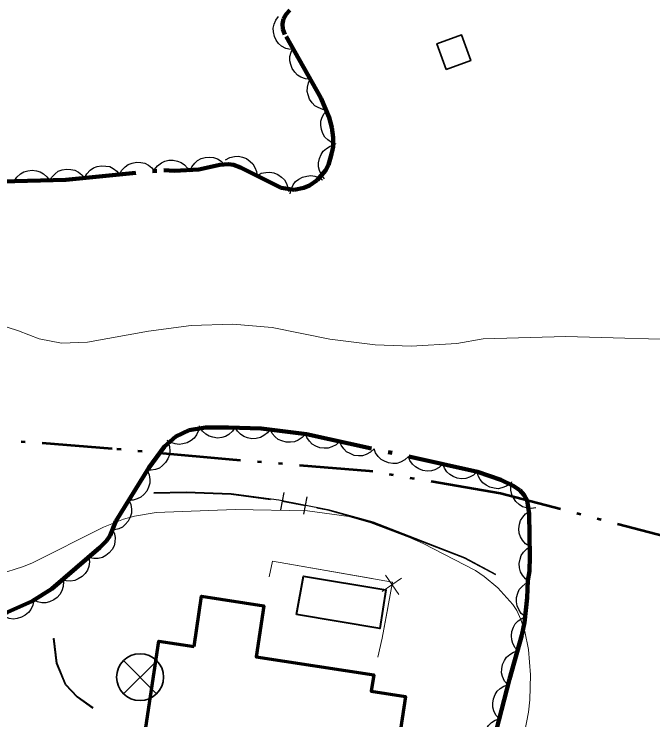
# Model space of a CAD drawing. Extents: x 386081 to 389416, y 5130568 to 5134082.
# Drawn here: x 387717.4 to 387771.9, y 5132312.1 to 5132372.2 of the extents above; entities that cross this region are included whole.
import ezdxf

# ---------------------------------------------------------------- set-up
doc = ezdxf.new("R2010")
doc.units = 0
doc.header["$LTSCALE"] = 1.2
doc.linetypes.add('DASH_DOUBLE_DOT', pattern=[9.2, 5, -1.2, 0.3, -1.2, 0.3, -1.2])
doc.linetypes.add('DOT_DASHED', pattern=[7.7, 5, -1.2, 0.3, -1.2])
for name, color, linetype, lineweight in [('2', 7, 'Continuous', 13), ('31', 7, 'Continuous', 70), ('34', 7, 'Continuous', 35), ('37', 7, 'Continuous', 13), ('38', 7, 'Continuous', 40), ('4', 7, 'DASH_DOUBLE_DOT', 53), ('44', 7, 'Continuous', 25)]:
    doc.layers.add(name, color=color, linetype=linetype, lineweight=lineweight)

msp = doc.modelspace()

# ---------------------------------------------------------------- linework, layer by layer
at = {"layer": '2'}
for points in [[(387776.53, 5132344.42), (387764.46, 5132344.76), (387757.42, 5132344.57), (387755.15, 5132344.17), (387751.26, 5132343.92), (387748.21, 5132344.05), (387744.34, 5132344.54), (387739.41, 5132345.53), (387736.06, 5132345.8), (387732.53, 5132345.69), (387728.87, 5132345.22), (387723.67, 5132344.26), (387721.46, 5132344.19), (387719.57, 5132344.55), (387717.81, 5132345.25), (387712.41, 5132346.98)], [(387716.16, 5132324.49), (387718.14, 5132325.12), (387718.94, 5132325.44), (387725.03, 5132328.5), (387726.76, 5132329.17), (387727.68, 5132329.43), (387729.54, 5132329.74), (387736.27, 5132330.01), (387742.42, 5132329.88), (387745.96, 5132329.4), (387747.83, 5132328.87), (387751.14, 5132327.62), (387752.28, 5132327.11), (387756.76, 5132324.79), (387757.48, 5132324.3), (387758.65, 5132323.32), (387759.93, 5132321.9), (387760.29, 5132321.38), (387760.63, 5132320.62), (387760.96, 5132319.59), (387761.27, 5132318.07), (387761.45, 5132315.9), (387761.38, 5132313.78), (387761.26, 5132312.71), (387760.73, 5132309.94)]]:
    msp.add_lwpolyline(points, dxfattribs=at)
at = {"layer": '31', "lineweight": 35}
msp.add_lwpolyline([(387754.24, 5132367.53), (387753.46, 5132369.72), (387755.57, 5132370.47), (387756.35, 5132368.28)], close=True, dxfattribs=at)
at = {"layer": '31'}
msp.add_lwpolyline([(387732.76, 5132318.32), (387733.41, 5132322.61), (387738.71, 5132321.8), (387738.05, 5132317.44), (387748.08, 5132315.92), (387747.87, 5132314.51), (387750.78, 5132314.07), (387749.73, 5132307.12), (387746.69, 5132307.58), (387746.52, 5132306.46), (387735.54, 5132308.13), (387735.15, 5132305.61), (387727.94, 5132306.7), (387729.77, 5132318.77)], close=True, dxfattribs=at)
at = {"layer": '34'}
for p, q in [((387729.58, 5132317.11), (387726.74, 5132314.29)), ((387726.75, 5132317.12), (387729.57, 5132314.28))]:
    msp.add_line(p, q, dxfattribs=at)
msp.add_circle((387728.16, 5132315.711), 2, dxfattribs=at)
at = {"layer": '37', "lineweight": 25}
for p, q in [((387740.42, 5132331.46), (387740.13, 5132329.99)), ((387742.38, 5132331.08), (387742.09, 5132329.6)), ((387740.28, 5132330.72), (387742.24, 5132330.34))]:
    msp.add_line(p, q, dxfattribs=at)
at = {"layer": '37'}
for p, q in [((387749.07, 5132324.41), (387750.21, 5132322.77)), ((387748.81, 5132323.02), (387750.46, 5132324.16))]:
    msp.add_line(p, q, dxfattribs=at)
at = {"layer": '37', "lineweight": 25}
for points in [[(387729.33, 5132331.45), (387732.09, 5132331.51), (387735.93, 5132331.37), (387739.98, 5132330.83), (387744.16, 5132330.01), (387747.99, 5132328.94), (387755.82, 5132325.92), (387758.47, 5132324.5)], [(387729.33, 5132331.4), (387732.09, 5132331.46), (387735.93, 5132331.32), (387739.29, 5132330.87)], [(387743.22, 5132330.14), (387744.15, 5132329.97), (387747.98, 5132328.9), (387752.7, 5132327.07)], [(387752.7, 5132327.07), (387755.8, 5132325.88), (387758.45, 5132324.46)], [(387724.13, 5132313.05), (387722.81, 5132314), (387721.8, 5132315.04), (387721.05, 5132316.88), (387720.79, 5132319.01)], [(387724.16, 5132313.09), (387722.84, 5132314.03), (387721.84, 5132315.07), (387721.09, 5132316.89), (387720.84, 5132319.02)]]:
    msp.add_lwpolyline(points, dxfattribs=at)
at = {"layer": '37'}
for points in [[(387739.17, 5132324.25), (387739.46, 5132325.61), (387749.68, 5132323.82), (387748.81, 5132319.04), (387748.43, 5132317.4)], [(387739.17, 5132324.25), (387739.46, 5132325.61), (387747.94, 5132324.12)], [(387749.28, 5132321.62), (387748.81, 5132319.04), (387748.43, 5132317.4)]]:
    msp.add_lwpolyline(points, dxfattribs=at)
at = {"layer": '38'}
msp.add_lwpolyline([(387741.5, 5132321.05), (387742.08, 5132324.33), (387749.12, 5132323.16), (387748.6, 5132319.86)], close=True, dxfattribs=at)
at = {"layer": '4'}
msp.add_lwpolyline([(387774.67, 5132327.23), (387758.88, 5132331.38), (387747.73, 5132333.28), (387735.75, 5132334.26), (387725.79, 5132335.18), (387713.37, 5132336.15), (387703.4, 5132336.25), (387687.88, 5132335.42), (387668.91, 5132333.36), (387656.61, 5132333.09), (387638.7, 5132333.23), (387630.05, 5132334.74), (387612.04, 5132336.23), (387601.38, 5132339.86)], dxfattribs=at)
at = {"layer": '44', "linetype": 'DOT_DASHED', "lineweight": 90}
for points in [[(387716.42, 5132357.97), (387721.82, 5132358.12), (387730.18, 5132358.94), (387731.1, 5132358.88), (387733.17, 5132359), (387734.95, 5132359.38), (387735.69, 5132359.45), (387736.12, 5132359.4), (387736.73, 5132359.17), (387740.19, 5132357.42), (387741.31, 5132357.25), (387742.11, 5132357.42), (387742.6, 5132357.63), (387743.26, 5132358.09), (387743.97, 5132358.9), (387744.22, 5132359.38), (387744.51, 5132360.41), (387744.61, 5132360.92), (387744.62, 5132361.73), (387744.5, 5132362.57), (387744.27, 5132363.42), (387743.56, 5132365.12), (387740.51, 5132370.51), (387740.34, 5132370.97), (387740.31, 5132371.42), (387740.4, 5132371.84), (387740.61, 5132372.23), (387740.94, 5132372.59)], [(387758.28, 5132310.26), (387759.64, 5132315.55), (387760.71, 5132319.3), (387760.92, 5132320.37), (387761.16, 5132322.46), (387761.22, 5132323.96), (387761.37, 5132324.76), (387761.4, 5132326.01), (387761.32, 5132329.63), (387761.15, 5132330.76), (387760.91, 5132331.23), (387760.52, 5132331.65), (387759.96, 5132332.03), (387758.9, 5132332.53), (387756.92, 5132333.22), (387742.34, 5132336.44), (387738.48, 5132336.91), (387735.69, 5132337.01), (387733.74, 5132336.99), (387732.36, 5132336.76), (387731.2, 5132336.23), (387730.23, 5132335.38), (387728.91, 5132333.57), (387726.09, 5132329.01), (387725.62, 5132327.8), (387725.29, 5132327.34), (387724.73, 5132326.76)], [(387724.73, 5132326.76), (387720.63, 5132323.24), (387718.95, 5132322.19), (387716.87, 5132321.26), (387714.61, 5132320.49), (387712.35, 5132319.97), (387711.26, 5132319.78), (387709.2, 5132319.68), (387707.53, 5132319.88), (387701.6, 5132321.47), (387700.24, 5132321.61), (387699, 5132321.46), (387698.16, 5132321.18), (387697.38, 5132320.79), (387696.89, 5132320.48), (387695.8, 5132319.54), (387694.25, 5132318.09), (387693.77, 5132317.51), (387691.84, 5132314.74), (387690.92, 5132313.62), (387690.49, 5132313.28), (387688.79, 5132312.36), (387686.97, 5132311.72)]]:
    msp.add_lwpolyline(points, dxfattribs=at)
at = {"layer": '44'}
for points in [[(387740.99, 5132369.22), (387740.58, 5132369.31), (387740.23, 5132369.52), (387739.97, 5132369.73), (387739.77, 5132370.01), (387739.61, 5132370.35), (387739.54, 5132370.73), (387739.52, 5132371.05), (387739.6, 5132371.39), (387739.74, 5132371.74), (387739.95, 5132372.03)], [(387742.67, 5132366.7), (387742.25, 5132366.73), (387741.87, 5132366.88), (387741.58, 5132367.04), (387741.34, 5132367.29), (387741.13, 5132367.6), (387741, 5132367.96), (387740.92, 5132368.27), (387740.94, 5132368.63), (387741.03, 5132368.99), (387741.19, 5132369.31)], [(387744.14, 5132364.09), (387743.73, 5132364.12), (387743.35, 5132364.27), (387743.06, 5132364.43), (387742.82, 5132364.68), (387742.61, 5132364.99), (387742.48, 5132365.35), (387742.4, 5132365.66), (387742.42, 5132366.01), (387742.51, 5132366.38), (387742.67, 5132366.7)], [(387744.88, 5132361.16), (387744.49, 5132361.29), (387744.16, 5132361.53), (387743.92, 5132361.76), (387743.74, 5132362.06), (387743.62, 5132362.41), (387743.58, 5132362.79), (387743.58, 5132363.12), (387743.69, 5132363.45), (387743.86, 5132363.78), (387744.1, 5132364.05)], [(387743.89, 5132358.21), (387743.62, 5132358.53), (387743.46, 5132358.9), (387743.37, 5132359.22), (387743.38, 5132359.57), (387743.45, 5132359.93), (387743.61, 5132360.28), (387743.78, 5132360.56), (387744.05, 5132360.79), (387744.36, 5132360.98), (387744.7, 5132361.1)], [(387732.4, 5132358.84), (387732.56, 5132359.22), (387732.82, 5132359.54), (387733.06, 5132359.77), (387733.37, 5132359.93), (387733.72, 5132360.03), (387734.11, 5132360.05), (387734.43, 5132360.03), (387734.76, 5132359.9), (387735.08, 5132359.71), (387735.34, 5132359.46)], [(387735.45, 5132359.82), (387735.82, 5132360.02), (387736.21, 5132360.11), (387736.54, 5132360.13), (387736.89, 5132360.06), (387737.23, 5132359.92), (387737.54, 5132359.69), (387737.78, 5132359.47), (387737.95, 5132359.17), (387738.08, 5132358.82), (387738.13, 5132358.46)], [(387723.42, 5132358.28), (387723.62, 5132358.64), (387723.91, 5132358.93), (387724.18, 5132359.13), (387724.51, 5132359.25), (387724.87, 5132359.32), (387725.25, 5132359.29), (387725.57, 5132359.24), (387725.88, 5132359.07), (387726.18, 5132358.85), (387726.41, 5132358.57)], [(387726.41, 5132358.57), (387726.61, 5132358.94), (387726.9, 5132359.22), (387727.16, 5132359.42), (387727.49, 5132359.54), (387727.85, 5132359.61), (387728.24, 5132359.59), (387728.56, 5132359.53), (387728.87, 5132359.36), (387729.17, 5132359.14), (387729.4, 5132358.86)], [(387729.39, 5132358.99), (387729.65, 5132359.32), (387729.98, 5132359.56), (387730.27, 5132359.71), (387730.62, 5132359.78), (387730.99, 5132359.79), (387731.36, 5132359.7), (387731.67, 5132359.59), (387731.95, 5132359.38), (387732.2, 5132359.11), (387732.39, 5132358.8)], [(387717.43, 5132358), (387717.66, 5132358.35), (387717.97, 5132358.62), (387718.24, 5132358.79), (387718.58, 5132358.89), (387718.95, 5132358.94), (387719.33, 5132358.88), (387719.64, 5132358.8), (387719.94, 5132358.62), (387720.22, 5132358.37), (387720.43, 5132358.08)], [(387720.44, 5132357.98), (387720.64, 5132358.35), (387720.93, 5132358.64), (387721.19, 5132358.84), (387721.52, 5132358.96), (387721.88, 5132359.03), (387722.27, 5132359), (387722.59, 5132358.94), (387722.9, 5132358.78), (387723.19, 5132358.55), (387723.42, 5132358.28)], [(387738.13, 5132358.46), (387738.49, 5132358.67), (387738.89, 5132358.75), (387739.22, 5132358.78), (387739.56, 5132358.7), (387739.91, 5132358.57), (387740.22, 5132358.34), (387740.46, 5132358.12), (387740.63, 5132357.81), (387740.76, 5132357.47), (387740.81, 5132357.11)], [(387740.95, 5132356.92), (387741.03, 5132357.33), (387741.22, 5132357.69), (387741.41, 5132357.96), (387741.69, 5132358.18), (387742.01, 5132358.35), (387742.39, 5132358.44), (387742.71, 5132358.49), (387743.06, 5132358.42), (387743.41, 5132358.3), (387743.71, 5132358.11)], [(387733.21, 5132337.15), (387733.14, 5132336.74), (387732.96, 5132336.37), (387732.78, 5132336.1), (387732.51, 5132335.88), (387732.18, 5132335.69), (387731.81, 5132335.6), (387731.49, 5132335.55), (387731.14, 5132335.6), (387730.79, 5132335.72), (387730.48, 5132335.9)], [(387736.28, 5132337.02), (387736.05, 5132336.67), (387735.73, 5132336.41), (387735.45, 5132336.23), (387735.12, 5132336.14), (387734.75, 5132336.1), (387734.37, 5132336.16), (387734.05, 5132336.25), (387733.76, 5132336.44), (387733.48, 5132336.69), (387733.28, 5132336.99)], [(387739.28, 5132336.88), (387739.03, 5132336.54), (387738.7, 5132336.3), (387738.42, 5132336.14), (387738.07, 5132336.06), (387737.7, 5132336.04), (387737.33, 5132336.12), (387737.02, 5132336.22), (387736.73, 5132336.42), (387736.47, 5132336.68), (387736.28, 5132336.99)], [(387742.25, 5132336.45), (387741.97, 5132336.14), (387741.63, 5132335.92), (387741.33, 5132335.78), (387740.98, 5132335.74), (387740.61, 5132335.75), (387740.24, 5132335.86), (387739.94, 5132335.98), (387739.67, 5132336.21), (387739.43, 5132336.49), (387739.27, 5132336.81)], [(387745.18, 5132335.81), (387744.88, 5132335.53), (387744.51, 5132335.34), (387744.2, 5132335.24), (387743.85, 5132335.22), (387743.48, 5132335.27), (387743.13, 5132335.41), (387742.84, 5132335.57), (387742.59, 5132335.82), (387742.38, 5132336.13), (387742.25, 5132336.46)], [(387730.53, 5132335.79), (387730.67, 5132335.39), (387730.69, 5132334.99), (387730.66, 5132334.66), (387730.53, 5132334.33), (387730.34, 5132334.01), (387730.07, 5132333.75), (387729.81, 5132333.54), (387729.48, 5132333.42), (387729.12, 5132333.35), (387728.76, 5132333.36)], [(387748.11, 5132335.17), (387747.81, 5132334.88), (387747.44, 5132334.7), (387747.13, 5132334.59), (387746.78, 5132334.58), (387746.41, 5132334.62), (387746.06, 5132334.77), (387745.77, 5132334.92), (387745.52, 5132335.17), (387745.31, 5132335.48), (387745.18, 5132335.81)], [(387751.04, 5132334.52), (387750.74, 5132334.23), (387750.37, 5132334.05), (387750.06, 5132333.94), (387749.71, 5132333.93), (387749.34, 5132333.98), (387748.99, 5132334.12), (387748.7, 5132334.27), (387748.45, 5132334.53), (387748.24, 5132334.83), (387748.11, 5132335.17)], [(387753.97, 5132333.87), (387753.66, 5132333.58), (387753.3, 5132333.4), (387752.99, 5132333.3), (387752.64, 5132333.28), (387752.27, 5132333.33), (387751.92, 5132333.47), (387751.63, 5132333.63), (387751.38, 5132333.88), (387751.17, 5132334.18), (387751.04, 5132334.52)], [(387728.77, 5132333.35), (387728.95, 5132332.97), (387729, 5132332.57), (387729, 5132332.24), (387728.89, 5132331.9), (387728.73, 5132331.57), (387728.47, 5132331.28), (387728.23, 5132331.06), (387727.91, 5132330.91), (387727.56, 5132330.81), (387727.2, 5132330.8)], [(387756.9, 5132333.23), (387756.59, 5132332.94), (387756.23, 5132332.76), (387755.92, 5132332.65), (387755.57, 5132332.63), (387755.2, 5132332.68), (387754.84, 5132332.83), (387754.56, 5132332.98), (387754.31, 5132333.23), (387754.1, 5132333.54), (387753.97, 5132333.87)], [(387759.73, 5132332.24), (387759.4, 5132331.99), (387759.01, 5132331.85), (387758.69, 5132331.78), (387758.34, 5132331.81), (387757.98, 5132331.9), (387757.65, 5132332.09), (387757.38, 5132332.27), (387757.16, 5132332.55), (387756.99, 5132332.88), (387756.9, 5132333.23)], [(387761.9, 5132330.16), (387761.49, 5132330.1), (387761.09, 5132330.16), (387760.77, 5132330.24), (387760.47, 5132330.43), (387760.2, 5132330.68), (387759.99, 5132331), (387759.84, 5132331.29), (387759.78, 5132331.64), (387759.78, 5132332.01), (387759.86, 5132332.36)], [(387727.2, 5132330.8), (387727.37, 5132330.42), (387727.42, 5132330.02), (387727.42, 5132329.68), (387727.32, 5132329.35), (387727.15, 5132329.02), (387726.9, 5132328.73), (387726.66, 5132328.51), (387726.34, 5132328.36), (387725.98, 5132328.26), (387725.62, 5132328.25)], [(387761.38, 5132326.84), (387761.03, 5132327.07), (387760.77, 5132327.38), (387760.59, 5132327.66), (387760.49, 5132328), (387760.45, 5132328.36), (387760.51, 5132328.74), (387760.59, 5132329.06), (387760.78, 5132329.36), (387761.02, 5132329.63), (387761.32, 5132329.84)], [(387725.96, 5132328.04), (387726.05, 5132327.63), (387726.01, 5132327.22), (387725.94, 5132326.9), (387725.77, 5132326.59), (387725.54, 5132326.31), (387725.23, 5132326.08), (387724.95, 5132325.91), (387724.6, 5132325.84), (387724.23, 5132325.82), (387723.88, 5132325.88)], [(387761.35, 5132323.84), (387761.01, 5132324.09), (387760.76, 5132324.41), (387760.59, 5132324.69), (387760.51, 5132325.04), (387760.49, 5132325.41), (387760.56, 5132325.78), (387760.66, 5132326.09), (387760.86, 5132326.38), (387761.12, 5132326.65), (387761.42, 5132326.84)], [(387723.8, 5132325.96), (387723.85, 5132325.55), (387723.78, 5132325.15), (387723.67, 5132324.83), (387723.47, 5132324.54), (387723.22, 5132324.28), (387722.89, 5132324.08), (387722.59, 5132323.94), (387722.24, 5132323.9), (387721.87, 5132323.91), (387721.52, 5132324.01)], [(387721.63, 5132323.86), (387721.61, 5132323.45), (387721.48, 5132323.06), (387721.33, 5132322.77), (387721.09, 5132322.51), (387720.8, 5132322.29), (387720.44, 5132322.14), (387720.13, 5132322.05), (387719.78, 5132322.06), (387719.41, 5132322.13), (387719.09, 5132322.27)], [(387760.98, 5132320.87), (387760.66, 5132321.14), (387760.44, 5132321.48), (387760.3, 5132321.78), (387760.25, 5132322.13), (387760.26, 5132322.5), (387760.37, 5132322.87), (387760.49, 5132323.17), (387760.72, 5132323.44), (387761, 5132323.68), (387761.32, 5132323.85)], [(387719.1, 5132322.26), (387719.02, 5132321.84), (387718.84, 5132321.48), (387718.65, 5132321.21), (387718.38, 5132320.99), (387718.06, 5132320.81), (387717.68, 5132320.71), (387717.36, 5132320.66), (387717.01, 5132320.72), (387716.66, 5132320.84), (387716.36, 5132321.03)], [(387760.44, 5132317.92), (387760.14, 5132318.22), (387759.95, 5132318.58), (387759.84, 5132318.89), (387759.82, 5132319.24), (387759.86, 5132319.6), (387759.99, 5132319.96), (387760.14, 5132320.25), (387760.39, 5132320.5), (387760.69, 5132320.72), (387761.02, 5132320.86)], [(387759.5, 5132315.06), (387759.23, 5132315.38), (387759.07, 5132315.76), (387758.98, 5132316.07), (387758.99, 5132316.43), (387759.06, 5132316.79), (387759.23, 5132317.13), (387759.4, 5132317.41), (387759.67, 5132317.64), (387759.98, 5132317.83), (387760.32, 5132317.95)], [(387758.77, 5132312.15), (387758.49, 5132312.47), (387758.32, 5132312.84), (387758.22, 5132313.15), (387758.22, 5132313.5), (387758.28, 5132313.87), (387758.44, 5132314.22), (387758.6, 5132314.5), (387758.86, 5132314.74), (387759.17, 5132314.94), (387759.51, 5132315.06)], [(387758.02, 5132309.25), (387757.74, 5132309.56), (387757.57, 5132309.93), (387757.48, 5132310.25), (387757.47, 5132310.6), (387757.54, 5132310.96), (387757.69, 5132311.31), (387757.85, 5132311.59), (387758.12, 5132311.83), (387758.43, 5132312.03), (387758.77, 5132312.15)]]:
    msp.add_lwpolyline(points, dxfattribs=at)

doc.saveas('drawing.dxf')
